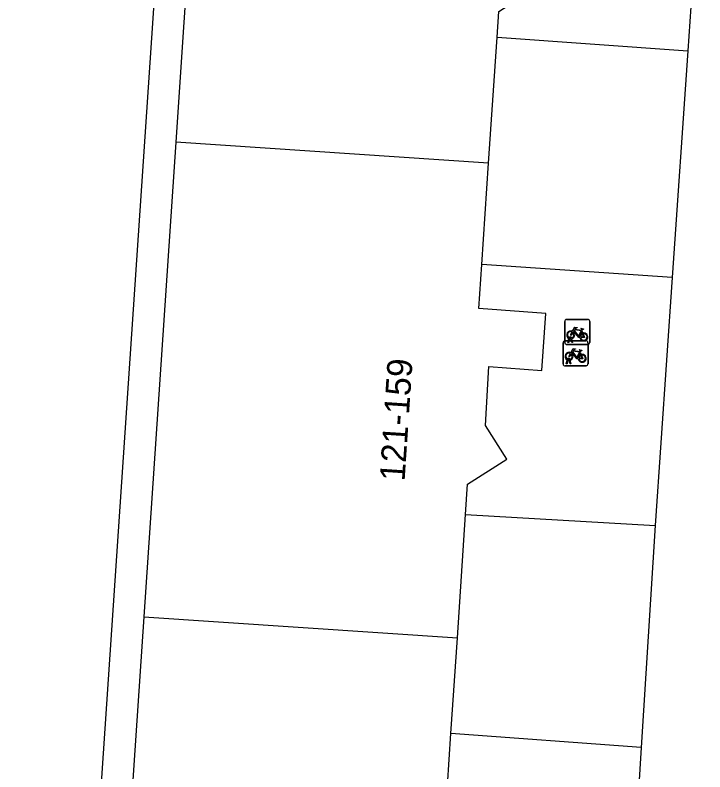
# Model space of a CAD drawing. Extents: x 161848 to 162726, y 385382 to 386521.
# Drawn here: x 161983.95 to 162011.59, y 386343.61 to 386373.9 of the extents above; entities that cross this region are included whole.
import ezdxf

# ---------------------------------------------------------------- set-up
doc = ezdxf.new("R2010")
doc.units = 0
for name, color, linetype in [('IMGEO_Fietsenrek', 7, 'Continuous'), ('IMGEO_Pand', 7, 'Continuous'), ('IMGEO_Pand_nummerreeks', 7, 'Continuous'), ('IMGEO_Voetpad_open', 7, 'Continuous')]:
    doc.layers.add(name, color=color, linetype=linetype)

msp = doc.modelspace()

# ---------------------------------------------------------------- linework, layer by layer
at = {"layer": 'IMGEO_Fietsenrek'}
for p, q in [((162005.971, 386360.792), (162005.971, 386361.633)), ((162005.971, 386361.633), (162005.971, 386360.792)), ((162006.046, 386361.717), (162006.887, 386361.717)), ((162006.887, 386361.717), (162006.046, 386361.717)), ((162006.971, 386361.642), (162006.971, 386360.801)), ((162006.971, 386360.801), (162006.971, 386361.642)), ((162006.658, 386361.266), (162006.694, 386361.171)), ((162006.098, 386360.801), (162006.137, 386360.961)), ((162006.167, 386360.949), (162006.132, 386360.801)), ((162006.209, 386360.973), (162006.208, 386360.977)), ((162006.25, 386360.801), (162006.216, 386360.943)), ((162006.24, 386360.984), (162006.241, 386360.977)), ((162006.248, 386360.947), (162006.283, 386360.801)), ((162005.904, 386359.936), (162005.904, 386360.777)), ((162005.904, 386360.777), (162005.904, 386359.936)), ((162005.979, 386360.861), (162006.82, 386360.861)), ((162006.82, 386360.861), (162005.979, 386360.861)), ((162006.896, 386360.717), (162006.055, 386360.717)), ((162006.055, 386360.717), (162006.896, 386360.717)), ((162006.132, 386360.801), (162006.098, 386360.801)), ((162006.283, 386360.801), (162006.25, 386360.801)), ((162006.904, 386360.786), (162006.904, 386359.945)), ((162006.904, 386359.945), (162006.904, 386360.786)), ((162006.591, 386360.41), (162006.627, 386360.315)), ((162006.031, 386359.945), (162006.07, 386360.105)), ((162006.1, 386360.093), (162006.065, 386359.945)), ((162006.142, 386360.117), (162006.141, 386360.121)), ((162006.183, 386359.945), (162006.149, 386360.087)), ((162006.173, 386360.128), (162006.174, 386360.121)), ((162006.181, 386360.091), (162006.216, 386359.945)), ((162006.829, 386359.861), (162005.988, 386359.861)), ((162005.988, 386359.861), (162006.829, 386359.861)), ((162006.065, 386359.945), (162006.031, 386359.945)), ((162006.216, 386359.945), (162006.183, 386359.945))]:
    msp.add_line(p, q, dxfattribs=at)
for points in [[(162006.305, 386361.191), (162006.253, 386361.101), (162006.213, 386361.076), (162006.214, 386361.123), (162006.269, 386361.217)], [(162006.284, 386361.243), (162006.379, 386361.407), (162006.465, 386361.393), (162006.467, 386361.384), (162006.411, 386361.373), (162006.384, 386361.328), (162006.64, 386361.287)], [(162006.58, 386360.999), (162006.53, 386360.999), (162006.339, 386361.25), (162006.32, 386361.218)], [(162006.627, 386361.262), (162006.37, 386361.303), (162006.353, 386361.274), (162006.52, 386361.054), (162006.627, 386361.262)], [(162006.675, 386361.164), (162006.645, 386361.241), (162006.536, 386361.023), (162006.579, 386361.023)], [(162006.64, 386361.287), (162006.665, 386361.336), (162006.659, 386361.34), (162006.636, 386361.344), (162006.624, 386361.351), (162006.623, 386361.354), (162006.625, 386361.359), (162006.72, 386361.344), (162006.722, 386361.334), (162006.712, 386361.321), (162006.7, 386361.315), (162006.686, 386361.321), (162006.658, 386361.266)], [(162006.609, 386361.023), (162006.729, 386361.022), (162006.685, 386361.136)], [(162006.705, 386361.143), (162006.76, 386360.998), (162006.61, 386360.998)], [(162006.238, 386360.335), (162006.186, 386360.245), (162006.146, 386360.22), (162006.147, 386360.267), (162006.202, 386360.361)], [(162006.217, 386360.387), (162006.312, 386360.551), (162006.398, 386360.537), (162006.4, 386360.528), (162006.344, 386360.517), (162006.317, 386360.472), (162006.573, 386360.431)], [(162006.513, 386360.143), (162006.463, 386360.143), (162006.272, 386360.394), (162006.253, 386360.362)], [(162006.56, 386360.406), (162006.303, 386360.447), (162006.286, 386360.418), (162006.453, 386360.198), (162006.56, 386360.406)], [(162006.608, 386360.308), (162006.578, 386360.385), (162006.469, 386360.167), (162006.512, 386360.167)], [(162006.542, 386360.167), (162006.662, 386360.166), (162006.618, 386360.28)], [(162006.638, 386360.287), (162006.693, 386360.142), (162006.543, 386360.142)], [(162006.573, 386360.431), (162006.598, 386360.48), (162006.592, 386360.484), (162006.569, 386360.488), (162006.557, 386360.495), (162006.556, 386360.498), (162006.558, 386360.503), (162006.653, 386360.488), (162006.655, 386360.478), (162006.645, 386360.465), (162006.633, 386360.459), (162006.619, 386360.465), (162006.591, 386360.41)]]:
    msp.add_lwpolyline(points, dxfattribs=at)
for centre, radius, start, end in [((162006.049, 386361.639), 0.0779, 92.4484, 184.2845), ((162006.049, 386361.639), 0.0779, 92.4484, 184.2845), ((162006.893, 386361.639), 0.0779, 2.4484, 94.2845), ((162006.893, 386361.639), 0.0779, 2.4484, 94.2845), ((162006.211, 386361.102), 0.159, 62.6766, 242.1369), ((162006.211, 386361.102), 0.129, 63.3192, 238.903), ((162006.211, 386361.102), 0.129, 283.6043, 43.4302), ((162006.211, 386361.102), 0.159, 283.5766, 46.6042), ((162006.738, 386361.018), 0.159, 187.0065, 105.7708), ((162006.191, 386360.973), 0.0499, 12.8025, 158.6934), ((162006.211, 386361.102), 0.159, 253.9967, 271.7867), ((162006.191, 386360.973), 0.0174, 12.8025, 163.4502), ((162006.211, 386361.102), 0.129, 253.415, 269.0204), ((162006.738, 386361.018), 0.159, 113.3408, 178.3217), ((162006.738, 386361.018), 0.129, 113.923, 177.9556), ((162006.738, 386361.018), 0.129, 188.6715, 104.5883), ((162005.982, 386360.783), 0.0779, 92.4484, 184.2845), ((162005.982, 386360.783), 0.0779, 92.4484, 184.2845), ((162006.049, 386360.795), 0.0779, 182.4484, 274.2845), ((162006.049, 386360.795), 0.0779, 182.4484, 274.2845), ((162006.826, 386360.783), 0.0779, 2.4484, 94.2845), ((162006.826, 386360.783), 0.0779, 2.4484, 94.2845), ((162006.893, 386360.795), 0.0779, 272.4484, 4.2845), ((162006.893, 386360.795), 0.0779, 272.4484, 4.2845), ((162006.144, 386360.246), 0.159, 62.6766, 242.1369), ((162006.144, 386360.246), 0.129, 63.3192, 238.903), ((162006.144, 386360.246), 0.129, 283.6043, 43.4302), ((162006.144, 386360.246), 0.159, 283.5766, 46.6042), ((162006.671, 386360.162), 0.159, 113.3408, 178.3217), ((162006.671, 386360.162), 0.159, 187.0065, 105.7708), ((162006.671, 386360.162), 0.129, 113.923, 177.9556), ((162006.671, 386360.162), 0.129, 188.6715, 104.5883), ((162006.124, 386360.117), 0.0499, 12.8025, 158.6934), ((162006.144, 386360.246), 0.159, 253.9967, 271.7867), ((162006.124, 386360.117), 0.0174, 12.8025, 163.4502), ((162006.144, 386360.246), 0.129, 253.415, 269.0204), ((162005.982, 386359.939), 0.0779, 182.4484, 274.2845), ((162005.982, 386359.939), 0.0779, 182.4484, 274.2845), ((162006.826, 386359.939), 0.0779, 272.4484, 4.2845), ((162006.826, 386359.939), 0.0779, 272.4484, 4.2845)]:
    msp.add_arc(centre, radius, start, end, dxfattribs=at)
at = {"layer": 'IMGEO_Pand'}
for points in [[(161991.667, 386387.814), (161990.388, 386368.813)], [(162003.261, 386373.019), (162003.331, 386374.049), (162004.949, 386375.102), (162004.066, 386376.426), (162004.209, 386378.781), (162006.35, 386378.658), (162006.486, 386380.913), (162003.791, 386381.067), (162003.919, 386382.956)], [(162002.921, 386367.969), (162003.261, 386373.019)], [(161990.388, 386368.813), (161989.11, 386349.811)], [(162002.921, 386367.969), (161990.388, 386368.813)], [(162002.647, 386363.912), (162002.921, 386367.969)], [(162002, 386353.908), (162002.082, 386355.126), (162003.658, 386356.13), (162002.804, 386357.471), (162002.931, 386359.828), (162005.056, 386359.674), (162005.221, 386361.962), (162002.528, 386362.156), (162002.647, 386363.912)], [(162001.67, 386348.966), (162002, 386353.908)], [(161989.11, 386349.811), (161987.831, 386330.81)], [(161989.11, 386349.811), (162001.67, 386348.966)], [(162001.414, 386345.145), (162001.67, 386348.966)], [(162001.274, 386343.061), (162001.414, 386345.145)]]:
    msp.add_lwpolyline(points, dxfattribs=at)
at = {"layer": 'IMGEO_Voetpad_open'}
for points in [[(161983.954, 386291.878), (161985.856, 386320.057), (161993.084, 386427.124), (161994.181, 386427.051)], [(162011.586, 386382.462), (162010.899, 386372.469)], [(162003.261, 386373.019), (162010.899, 386372.469)], [(162010.899, 386372.469), (162010.275, 386363.392)], [(162010.275, 386363.392), (162002.647, 386363.912)], [(162010.275, 386363.392), (162009.593, 386353.468)], [(162002, 386353.908), (162009.593, 386353.468)], [(162009.593, 386353.468), (162009.038, 386344.583)], [(162009.038, 386344.583), (162001.414, 386345.145)], [(162009.038, 386344.583), (162008.402, 386334.395)]]:
    msp.add_lwpolyline(points, dxfattribs=at)

# ---------------------------------------------------------------- texts
at = {"layer": 'IMGEO_Pand_nummerreeks'}
msp.add_text('121-159', height=1, rotation=86.2078, dxfattribs=at).set_placement((161999.555, 386355.222))

doc.saveas('drawing.dxf')
